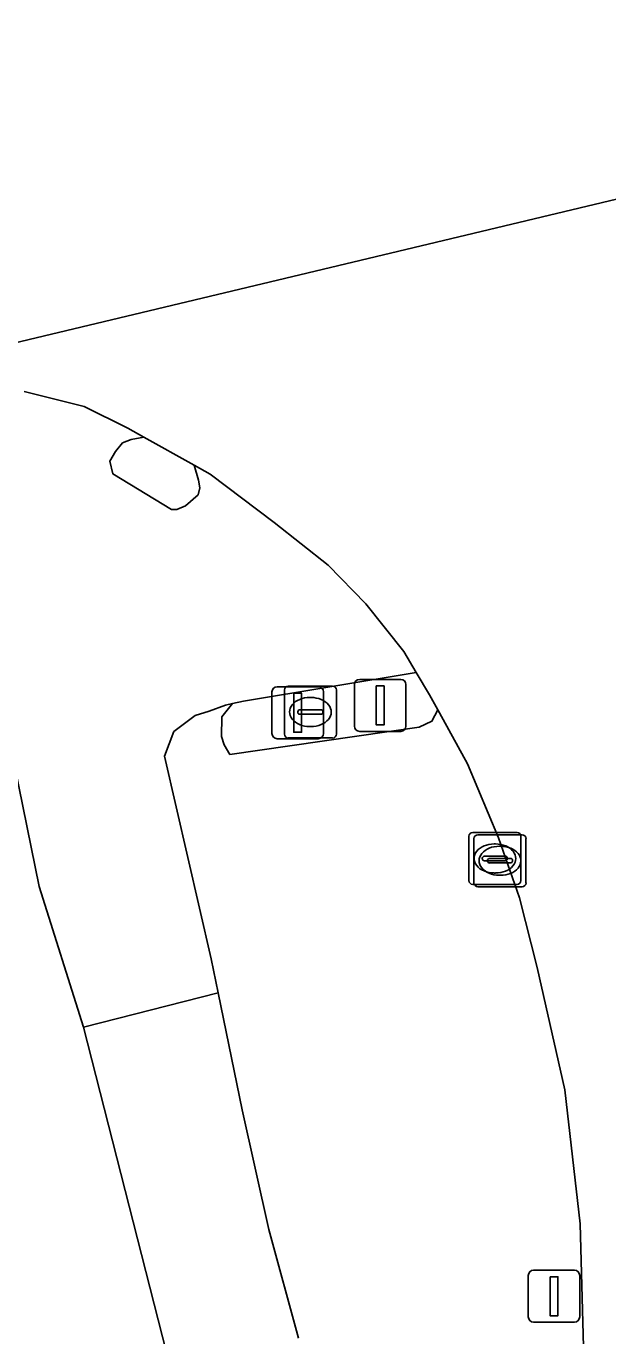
# Model space of a CAD drawing. Extents: x 162879 to 165540, y 384011 to 385181.
# Drawn here: x 164579.48 to 164590.67, y 385054.85 to 385080.06 of the extents above; entities that cross this region are included whole.
import ezdxf

# ---------------------------------------------------------------- set-up
doc = ezdxf.new("R2010")
doc.units = 0
for name, color, linetype in [('IMGEO_Drukknoppaal', 7, 'Continuous'), ('IMGEO_Fietspad_gesloten', 7, 'Continuous'), ('IMGEO_Fietspad_open', 7, 'Continuous'), ('IMGEO_Gasput', 7, 'Continuous'), ('IMGEO_Groenvoorziening', 7, 'Continuous'), ('IMGEO_Kolk', 7, 'Continuous'), ('IMGEO_Lichtmast', 7, 'Continuous'), ('IMGEO_Rijbaan_lokaal_gesloten', 7, 'Continuous'), ('IMGEO_Rijbaan_regionaal_gesloten', 7, 'Continuous'), ('IMGEO_Verkeerseiland_open', 7, 'Continuous'), ('IMGEO_Verkeersregelinstallatiepaal', 7, 'Continuous'), ('IMGEO_Voetpad_open', 7, 'Continuous')]:
    doc.layers.add(name, color=color, linetype=linetype)

msp = doc.modelspace()

# ---------------------------------------------------------------- linework, layer by layer
at = {"layer": 'IMGEO_Drukknoppaal'}
for p, q in [((164584.206, 385066.442), (164584.206, 385067.242)), ((164584.206, 385067.242), (164584.206, 385066.442)), ((164584.306, 385067.342), (164585.096, 385067.342)), ((164585.096, 385067.342), (164584.306, 385067.342)), ((164585.196, 385067.242), (164585.196, 385066.442)), ((164585.196, 385066.442), (164585.196, 385067.242)), ((164585.096, 385066.342), (164584.306, 385066.342)), ((164584.306, 385066.342), (164585.096, 385066.342))]:
    msp.add_line(p, q, dxfattribs=at)
msp.add_lwpolyline([(164584.626, 385067.217), (164584.776, 385067.217), (164584.776, 385066.467), (164584.626, 385066.467), (164584.626, 385067.217)], dxfattribs=at)
for centre, start, end in [((164584.306, 385067.242), 90, 180), ((164584.306, 385067.242), 90, 180), ((164585.096, 385067.242), 0, 90), ((164585.096, 385067.242), 360, 90), ((164584.306, 385066.442), 180, 270), ((164584.306, 385066.442), 180, 270), ((164585.096, 385066.442), 270, 0), ((164585.096, 385066.442), 270, 0)]:
    msp.add_arc(centre, 0.1, start, end, dxfattribs=at)
at = {"layer": 'IMGEO_Fietspad_gesloten'}
msp.add_lwpolyline([(164584.717, 385054.799), (164584.146, 385056.891), (164583.63, 385059.2), (164583.172, 385061.449), (164580.578, 385060.789), (164582.337, 385053.896)], dxfattribs=at)
at = {"layer": 'IMGEO_Fietspad_open'}
msp.add_lwpolyline([(164579.257, 385065.802), (164579.725, 385063.496), (164580.578, 385060.789), (164583.172, 385061.449), (164583.038, 385062.104), (164582.137, 385066.007), (164582.315, 385066.479), (164582.727, 385066.792), (164582.994, 385066.875), (164583.314, 385066.989), (164583.448, 385067.019), (164583.661, 385067.066), (164586.982, 385067.618), (164586.744, 385068.024), (164586.012, 385068.939), (164585.287, 385069.686), (164584.245, 385070.506), (164583.015, 385071.436), (164582.708, 385071.607), (164582.79, 385071.318), (164582.819, 385071.173), (164582.784, 385071.038), (164582.541, 385070.824), (164582.377, 385070.758), (164582.27, 385070.755), (164581.146, 385071.441), (164581.086, 385071.685), (164581.197, 385071.874), (164581.331, 385072.039), (164581.496, 385072.105), (164581.742, 385072.145), (164581.43, 385072.318), (164580.59, 385072.737), (164579.435, 385073.027)], dxfattribs=at)
at = {"layer": 'IMGEO_Gasput'}
for p, q in [((164584.444, 385066.43), (164584.444, 385067.282)), ((164584.519, 385067.356), (164585.371, 385067.356)), ((164585.445, 385067.282), (164585.445, 385066.43)), ((164584.932, 385067.136), (164584.957, 385067.136)), ((164584.703, 385066.85), (164584.703, 385066.862)), ((164585.141, 385066.813), (164584.743, 385066.813)), ((164584.746, 385066.899), (164585.144, 385066.899)), ((164585.187, 385066.862), (164585.187, 385066.85)), ((164584.955, 385066.576), (164584.93, 385066.576)), ((164585.371, 385066.356), (164584.519, 385066.356))]:
    msp.add_line(p, q, dxfattribs=at)
for points in [[(164584.444, 385066.43), (164584.444, 385067.282)], [(164584.519, 385067.356), (164585.371, 385067.356)], [(164585.445, 385067.282), (164585.445, 385066.43)], [(164585.371, 385066.356), (164584.519, 385066.356)]]:
    msp.add_lwpolyline(points, dxfattribs=at)
for centre, radius, start, end in [((164584.521, 385067.28), 0.0765, 91.552, 178.448), ((164584.521, 385067.28), 0.0765, 91.552, 178.448), ((164585.369, 385067.28), 0.0765, 1.552, 88.448), ((164585.369, 385067.28), 0.0765, 1.552, 88.448), ((164584.743, 385066.859), 0.0403, 85.8775, 175.7526), ((164584.74, 385066.849), 0.0366, 178.938, 274.7102), ((164585.144, 385066.856), 0.043, 264.8664, 352.4533), ((164585.148, 385066.861), 0.0386, 1.7309, 96.639), ((164584.521, 385066.432), 0.0765, 181.552, 268.448), ((164584.521, 385066.432), 0.0765, 181.552, 268.448), ((164585.369, 385066.432), 0.0765, 271.552, 358.448), ((164585.369, 385066.432), 0.0765, 271.552, 358.448)]:
    msp.add_arc(centre, radius, start, end, dxfattribs=at)
for centre, major_axis, ratio, start_param, end_param in [((164584.931, 385066.856), (-0.387, 0.002), 0.722429, 4.712389, 7.853982), ((164584.956, 385066.856), (-0.39, 0.002), 0.717154, 1.570796, 4.712389)]:
    msp.add_ellipse(centre, major_axis=major_axis, ratio=ratio, start_param=start_param, end_param=end_param, dxfattribs=at)
at = {"layer": 'IMGEO_Groenvoorziening'}
for points in [[(164590.134, 385057), (164589.839, 385059.584), (164589.31, 385061.936), (164588.97, 385063.281), (164588.566, 385064.437), (164587.971, 385065.858), (164587.429, 385066.838), (164587.396, 385066.897), (164587.283, 385066.679), (164587.041, 385066.562), (164583.974, 385066.122), (164583.396, 385066.04), (164583.284, 385066.225), (164583.233, 385066.388), (164583.241, 385066.761), (164583.448, 385067.019), (164583.314, 385066.989), (164582.994, 385066.875), (164582.727, 385066.792), (164582.315, 385066.479), (164582.137, 385066.007), (164583.038, 385062.104), (164583.172, 385061.449), (164583.63, 385059.2), (164584.146, 385056.891), (164584.717, 385054.799)], [(164590.232, 385053.449), (164590.134, 385057)]]:
    msp.add_lwpolyline(points, dxfattribs=at)
at = {"layer": 'IMGEO_Kolk'}
for p, q in [((164587.994, 385063.611), (164587.994, 385064.463)), ((164588.069, 385064.537), (164588.921, 385064.537)), ((164588.167, 385064.493), (164589.019, 385064.493)), ((164588.995, 385064.463), (164588.995, 385063.611)), ((164588.092, 385063.567), (164588.092, 385064.419)), ((164588.482, 385064.317), (164588.507, 385064.317)), ((164588.58, 385064.273), (164588.605, 385064.273)), ((164589.093, 385064.419), (164589.093, 385063.567)), ((164588.253, 385064.031), (164588.253, 385064.043)), ((164588.691, 385063.994), (164588.293, 385063.994)), ((164588.296, 385064.08), (164588.694, 385064.08)), ((164588.351, 385063.987), (164588.351, 385063.999)), ((164588.789, 385063.95), (164588.391, 385063.95)), ((164588.394, 385064.036), (164588.792, 385064.036)), ((164588.737, 385064.043), (164588.737, 385064.031)), ((164588.835, 385063.999), (164588.835, 385063.987)), ((164588.505, 385063.757), (164588.48, 385063.757)), ((164588.603, 385063.713), (164588.578, 385063.713)), ((164588.921, 385063.537), (164588.069, 385063.537)), ((164589.019, 385063.493), (164588.167, 385063.493))]:
    msp.add_line(p, q, dxfattribs=at)
for points in [[(164587.994, 385063.611), (164587.994, 385064.463)], [(164588.069, 385064.537), (164588.921, 385064.537)], [(164588.167, 385064.493), (164589.019, 385064.493)], [(164588.995, 385064.463), (164588.995, 385063.611)], [(164588.092, 385063.567), (164588.092, 385064.419)], [(164589.093, 385064.419), (164589.093, 385063.567)], [(164588.921, 385063.537), (164588.069, 385063.537)], [(164589.019, 385063.493), (164588.167, 385063.493)]]:
    msp.add_lwpolyline(points, dxfattribs=at)
for centre, radius, start, end in [((164588.071, 385064.461), 0.0765, 91.552, 178.448), ((164588.071, 385064.461), 0.0765, 91.552, 178.448), ((164588.169, 385064.417), 0.0765, 91.552, 178.448), ((164588.169, 385064.417), 0.0765, 91.552, 178.448), ((164588.919, 385064.461), 0.0765, 1.552, 88.448), ((164588.919, 385064.461), 0.0765, 1.552, 88.448), ((164589.017, 385064.417), 0.0765, 1.552, 88.448), ((164589.017, 385064.417), 0.0765, 1.552, 88.448), ((164588.293, 385064.04), 0.0403, 85.8775, 175.7526), ((164588.29, 385064.03), 0.0366, 178.938, 274.7102), ((164588.391, 385063.996), 0.0403, 85.8775, 175.7526), ((164588.388, 385063.986), 0.0366, 178.938, 274.7102), ((164588.694, 385064.037), 0.043, 264.8664, 352.4533), ((164588.698, 385064.042), 0.0386, 1.7309, 96.639), ((164588.792, 385063.993), 0.043, 264.8664, 352.4533), ((164588.796, 385063.998), 0.0386, 1.7309, 96.639), ((164588.071, 385063.613), 0.0765, 181.552, 268.448), ((164588.071, 385063.613), 0.0765, 181.552, 268.448), ((164588.169, 385063.569), 0.0765, 181.552, 268.448), ((164588.169, 385063.569), 0.0765, 181.552, 268.448), ((164588.919, 385063.613), 0.0765, 271.552, 358.448), ((164588.919, 385063.613), 0.0765, 271.552, 358.448), ((164589.017, 385063.569), 0.0765, 271.552, 358.448), ((164589.017, 385063.569), 0.0765, 271.552, 358.448)]:
    msp.add_arc(centre, radius, start, end, dxfattribs=at)
for centre, major_axis, ratio, start_param, end_param in [((164588.481, 385064.037), (-0.387, 0.002), 0.722429, 4.712389, 7.853982), ((164588.579, 385063.993), (-0.387, 0.002), 0.722429, 4.712389, 7.853982), ((164588.506, 385064.037), (-0.39, 0.002), 0.717154, 1.570796, 4.712389), ((164588.604, 385063.993), (-0.39, 0.002), 0.717154, 1.570796, 4.712389)]:
    msp.add_ellipse(centre, major_axis=major_axis, ratio=ratio, start_param=start_param, end_param=end_param, dxfattribs=at)
at = {"layer": 'IMGEO_Lichtmast'}
for p, q in [((164589.237, 385056.11), (164590.027, 385056.11)), ((164590.027, 385056.11), (164589.237, 385056.11)), ((164589.137, 385055.21), (164589.137, 385056.01)), ((164589.137, 385056.01), (164589.137, 385055.21)), ((164590.127, 385056.01), (164590.127, 385055.21)), ((164590.127, 385055.21), (164590.127, 385056.01)), ((164590.027, 385055.11), (164589.237, 385055.11)), ((164589.237, 385055.11), (164590.027, 385055.11))]:
    msp.add_line(p, q, dxfattribs=at)
msp.add_lwpolyline([(164589.557, 385055.985), (164589.707, 385055.985), (164589.707, 385055.235), (164589.557, 385055.235), (164589.557, 385055.985)], dxfattribs=at)
for centre, start, end in [((164589.237, 385056.01), 90, 180), ((164589.237, 385056.01), 90, 180), ((164590.027, 385056.01), 0, 90), ((164590.027, 385056.01), 360, 90), ((164589.237, 385055.21), 180, 270), ((164589.237, 385055.21), 180, 270), ((164590.027, 385055.21), 270, 0), ((164590.027, 385055.21), 270, 0)]:
    msp.add_arc(centre, 0.1, start, end, dxfattribs=at)
at = {"layer": 'IMGEO_Rijbaan_lokaal_gesloten'}
for points in [[(164593.169, 385077.289), (164574.001, 385072.706)], [(164579.435, 385073.027), (164580.59, 385072.737), (164581.43, 385072.318), (164581.742, 385072.145), (164582.708, 385071.607), (164583.015, 385071.436), (164584.245, 385070.506), (164585.287, 385069.686), (164586.012, 385068.939), (164586.744, 385068.024), (164586.982, 385067.618), (164587.234, 385067.188), (164587.396, 385066.897), (164587.429, 385066.838), (164587.971, 385065.858), (164588.566, 385064.437), (164588.97, 385063.281), (164589.31, 385061.936), (164589.839, 385059.584), (164590.134, 385057), (164590.232, 385053.449)]]:
    msp.add_lwpolyline(points, dxfattribs=at)
at = {"layer": 'IMGEO_Rijbaan_regionaal_gesloten'}
msp.add_lwpolyline([(164571.568, 385082.885), (164572.362, 385079.607), (164573.19, 385076.121), (164574.001, 385072.706), (164593.169, 385077.289)], dxfattribs=at)
at = {"layer": 'IMGEO_Verkeerseiland_open'}
for points in [[(164582.708, 385071.607), (164581.742, 385072.145), (164581.496, 385072.105), (164581.331, 385072.039), (164581.197, 385071.874), (164581.086, 385071.685), (164581.146, 385071.441), (164582.27, 385070.755), (164582.377, 385070.758), (164582.541, 385070.824), (164582.784, 385071.038), (164582.819, 385071.173), (164582.79, 385071.318)], [(164586.982, 385067.618), (164583.661, 385067.066), (164583.448, 385067.019), (164583.241, 385066.761), (164583.233, 385066.388), (164583.284, 385066.225), (164583.396, 385066.04), (164583.974, 385066.122), (164587.041, 385066.562), (164587.283, 385066.679), (164587.396, 385066.897), (164587.234, 385067.188)]]:
    msp.add_lwpolyline(points, close=True, dxfattribs=at)
at = {"layer": 'IMGEO_Verkeersregelinstallatiepaal'}
for p, q in [((164585.893, 385067.483), (164586.683, 385067.483)), ((164586.683, 385067.483), (164585.893, 385067.483)), ((164585.793, 385066.583), (164585.793, 385067.383)), ((164585.793, 385067.383), (164585.793, 385066.583)), ((164586.783, 385067.383), (164586.783, 385066.583)), ((164586.783, 385066.583), (164586.783, 385067.383)), ((164586.683, 385066.483), (164585.893, 385066.483)), ((164585.893, 385066.483), (164586.683, 385066.483))]:
    msp.add_line(p, q, dxfattribs=at)
msp.add_lwpolyline([(164586.213, 385067.358), (164586.363, 385067.358), (164586.363, 385066.608), (164586.213, 385066.608), (164586.213, 385067.358)], dxfattribs=at)
for centre, start, end in [((164585.893, 385067.383), 90, 180), ((164585.893, 385067.383), 90, 180), ((164586.683, 385067.383), 0, 90), ((164586.683, 385067.383), 360, 90), ((164585.893, 385066.583), 180, 270), ((164585.893, 385066.583), 180, 270), ((164586.683, 385066.583), 270, 0), ((164586.683, 385066.583), 270, 0)]:
    msp.add_arc(centre, 0.1, start, end, dxfattribs=at)
at = {"layer": 'IMGEO_Voetpad_open'}
msp.add_lwpolyline([(164581.31, 385053.421), (164582.337, 385053.896), (164580.578, 385060.789), (164579.725, 385063.496), (164579.257, 385065.802), (164579.218, 385065.928), (164579.114, 385065.649), (164578.995, 385065.535), (164578.896, 385065.504), (164578.634, 385065.454), (164578.398, 385065.566), (164578.296, 385065.797), (164578.134, 385066.318), (164577.205, 385070.011)], dxfattribs=at)

doc.saveas('drawing.dxf')
